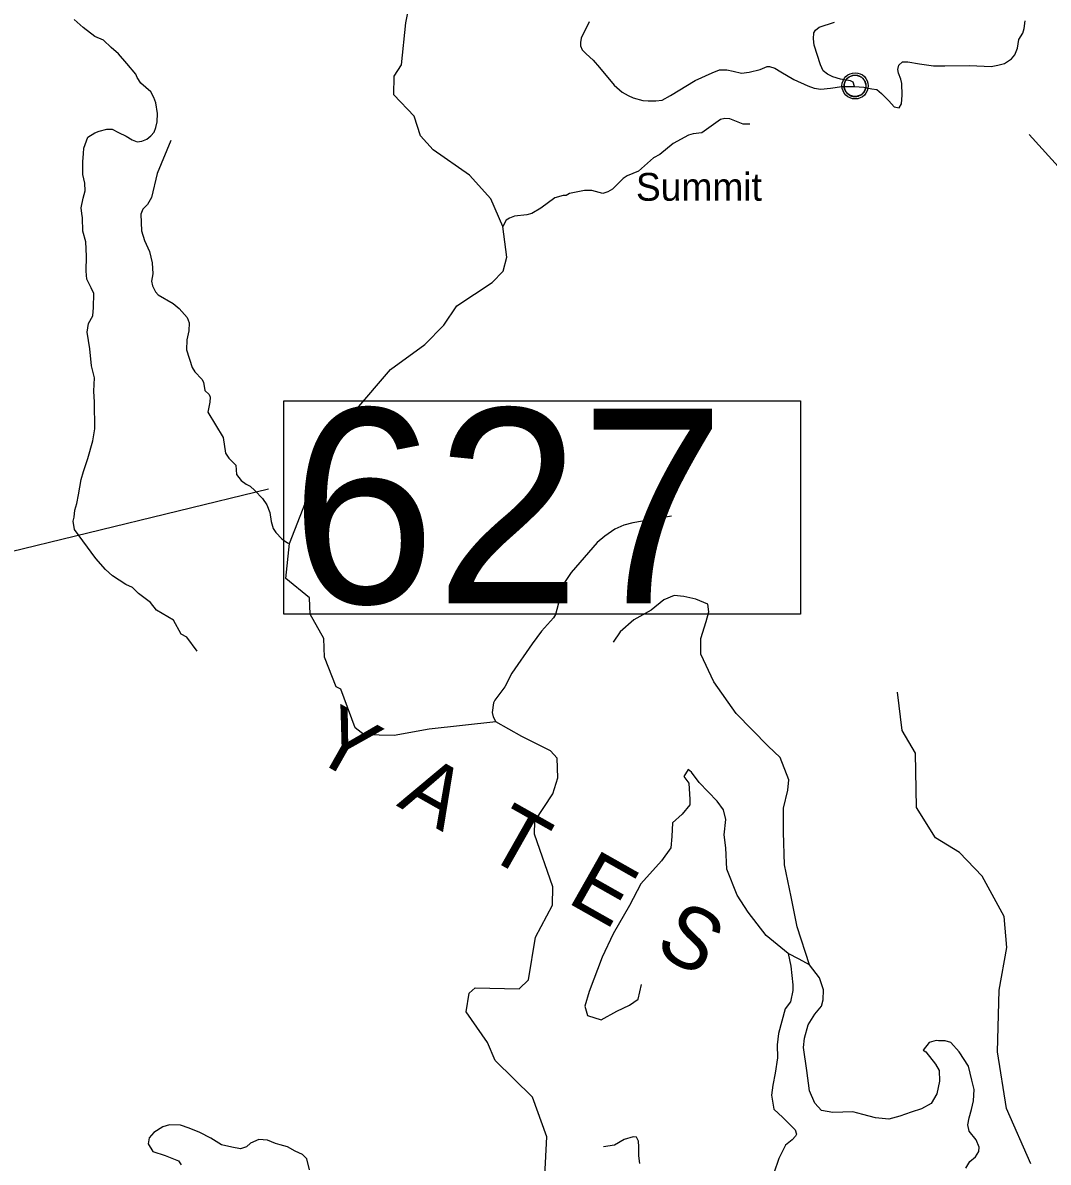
# Model space of a CAD drawing. Extents: x 1248224 to 1454986, y 825081 to 985870.
# Drawn here: x 1284414 to 1291790, y 906173 to 914371 of the extents above; entities that cross this region are included whole.
import ezdxf

# ---------------------------------------------------------------- set-up
doc = ezdxf.new("R2010")
doc.units = 0
for name, color, linetype in [('Exist Civil Demographics Community CELL', 7, 'Continuous'), ('Exist Civil Demographics Community Label', 7, 'Continuous'), ('Exist Geographical Mountain Summit Label', 7, 'Continuous'), ('Exist Hydrographic Misc Water Feature', 7, 'Continuous'), ('Exist Road Non-System Type 51', 7, 'Continuous'), ('Exist Road Secondary Structure Standard Bridge Number Label', 7, 'Continuous'), ('Exist Road Secondary Type 41 Attributed', 7, 'Continuous'), ('Exist Road Secondary Type 51 Attributed', 7, 'Continuous')]:
    doc.layers.add(name, color=color, linetype=linetype)

msp = doc.modelspace()

# ---------------------------------------------------------------- linework, layer by layer
at = {"layer": 'Exist Civil Demographics Community CELL'}
msp.add_lwpolyline([(1290323.2, 913930), (1290324.2, 913935.6), (1290326, 913942.2), (1290328.9, 913949.4), (1290331.9, 913955.1), (1290335.2, 913960.8), (1290338.9, 913965.9), (1290342.9, 913970.3), (1290347.5, 913974.9), (1290353, 913979.5), (1290358.5, 913983.2), (1290363.3, 913986), (1290368.4, 913988.5), (1290373.9, 913990.8), (1290379.5, 913992.6), (1290383.8, 913993.8), (1290388.7, 913994.5), (1290392.8, 913995.2), (1290399.2, 913995.5), (1290403.6, 913995.4), (1290409.3, 913995.1), (1290414.2, 913994.4), (1290419.1, 913993.4), (1290424.1, 913992), (1290429.2, 913990.1), (1290435.9, 913987.1), (1290442.2, 913983.6), (1290447.2, 913980.1), (1290452.4, 913976.1), (1290455.7, 913972.9), (1290459.8, 913968.6), (1290463.7, 913963.9), (1290466.8, 913959.3), (1290469.9, 913954.3), (1290472.3, 913949.1), (1290474.4, 913944.1), (1290475.9, 913939.1), (1290477.2, 913934.5), (1290478.3, 913928.4), (1290478.9, 913923.7), (1290479.2, 913917.7), (1290479, 913911.9), (1290478.4, 913906.3), (1290477.5, 913900.8), (1290475.9, 913894.6), (1290474, 913888.8), (1290471.7, 913883.7), (1290468.5, 913877.7), (1290465.2, 913872.4), (1290461.8, 913867.7), (1290457.6, 913862.9), (1290452.3, 913858), (1290447.3, 913853.9), (1290442.3, 913850.4), (1290437.9, 913847.9), (1290431.1, 913844.7), (1290424, 913842), (1290418, 913840.5), (1290411.4, 913839.2), (1290407, 913838.7), (1290402.5, 913838.5), (1290396.9, 913838.5), (1290392.6, 913838.9), (1290387, 913839.6), (1290381.1, 913840.9), (1290376.5, 913842.2), (1290371.3, 913844.1), (1290366.7, 913846.1), (1290362.8, 913848.3), (1290356, 913852.4), (1290350.4, 913856.7), (1290345.5, 913861.2), (1290341.1, 913866), (1290337.9, 913870), (1290334.9, 913874.2), (1290330.8, 913881.3), (1290329.1, 913884.8), (1290327.4, 913888.8), (1290324.8, 913897), (1290323.2, 913904.1), (1290322.6, 913909.2), (1290322.2, 913915.5), (1290322.2, 913920.2), (1290322.7, 913926.7)], close=True, dxfattribs=at)
for centre, radius in [((1290400.9, 913917.6), 94.3), ((1290400.6, 913917.8), 76.7)]:
    msp.add_circle(centre, radius, dxfattribs=at)
at = {"layer": 'Exist Hydrographic Misc Water Feature'}
for points in [[(1288094.1, 908534.6), (1288097.1, 908626.5), (1288227.1, 908824.2), (1288263.1, 908938.3), (1288258.1, 909079.5), (1288209.1, 909133.2), (1288003.1, 909235.7), (1287816.3, 909341.2), (1287337.1, 909288.4), (1287086.1, 909244.2), (1286869, 909248.5), (1286804, 909299.2), (1286702, 909576.9), (1286669, 909594), (1286583.1, 909805.8), (1286578.1, 909940.6), (1286482, 910116.4), (1286477.1, 910234.7), (1286305, 910372.7), (1286332.7, 910624.2), (1286523, 911116.9), (1286801, 911577.5), (1287059, 911877.7), (1287305, 912056.6), (1287442.1, 912195), (1287537, 912334.2), (1287791.1, 912503.1), (1287868.1, 912583.7), (1287896, 912684.9), (1287865.7, 912906.2), (1287781, 913104.1), (1287627, 913274.6), (1287365, 913457.1), (1287274.9, 913557.5), (1287229, 913699.5), (1287082, 913853.5), (1287086, 913988), (1287138, 914069.1), (1287170, 914370.4), (1287199, 914517.5)], [(1289643.1, 913641.2), (1289595.1, 913643.1), (1289500, 913681.1), (1289464, 913681.8), (1289431.7, 913676.7), (1289299.3, 913580), (1289235, 913573.2), (1289202.8, 913563.9), (1289093.2, 913502.9), (1288995.2, 913423.7), (1288950.6, 913400.7), (1288842.2, 913302.8), (1288761.4, 913270.7), (1288732.9, 913251.6), (1288654.8, 913173.6), (1288622.3, 913154.5), (1288586, 913143), (1288506.5, 913163.5), (1288454.4, 913164.5), (1288345.9, 913142.9), (1288321.4, 913127.7), (1288301.4, 913128.1), (1288241, 913111.3), (1288141.2, 913037.8), (1288076.2, 912999.7), (1288039.9, 912990.6), (1287951.5, 912980.9), (1287915.2, 912965.2), (1287890.8, 912950.1), (1287865.7, 912906.2)], [(1291954.1, 913233.9), (1291654.1, 913568.2)], [(1285479.2, 913525.3), (1285381.2, 913286), (1285339, 913114.5), (1285309.6, 913063.3), (1285276.9, 913030.3), (1285262, 912994.5), (1285267, 912874.5), (1285289.4, 912806.1), (1285325.4, 912724.9), (1285343.5, 912644.1), (1285349.5, 912564.3), (1285340.2, 912512), (1285347.5, 912479.8), (1285368.4, 912435.1), (1285387.8, 912415), (1285494.5, 912352.2), (1285537.5, 912315.2), (1285596, 912250), (1285611, 912213.6), (1285607.7, 912153.8), (1285594, 912090), (1285592.3, 912017.8), (1285631.2, 911892.2), (1285650.5, 911859.8), (1285701.3, 911807.1), (1285712.8, 911786.4), (1285723.2, 911726.3), (1285754.6, 911697.8), (1285762.1, 911677.1), (1285759.2, 911641.1), (1285745.5, 911569.9), (1285855.1, 911387.2), (1285872.3, 911274.4), (1285895.5, 911237.8), (1285946.2, 911188.4), (1285950.5, 911120.1), (1285985.6, 911079.2), (1286020.8, 911050.6), (1286048.6, 911037.8), (1286083.8, 911005.1), (1286138.4, 910947.4), (1286169.4, 910902.4), (1286190, 910848.6), (1286200.5, 910782), (1286215.2, 910733.2), (1286234.6, 910704.9), (1286277.5, 910658.1), (1286316.7, 910628.6), (1286332.7, 910624.2)], [(1289079.5, 910821.1), (1288802.2, 910774.1), (1288737.7, 910755.7), (1288672.9, 910727.4), (1288599.6, 910677.2), (1288544.4, 910630.8), (1288359.1, 910417), (1288311.3, 910344.1), (1288298.5, 910312.3), (1288245.5, 910113.1), (1288231, 910089.6), (1288144.6, 909993.7), (1288078.2, 909903), (1287930.9, 909692.7), (1287880.6, 909593.5), (1287808.2, 909497.3), (1287799.7, 909477.8), (1287789.9, 909409.9), (1287797.1, 909377.7), (1287816.3, 909341.2)], [(1291664.3, 906161.8), (1291490.2, 906559.3), (1291425.2, 906967.6), (1291436.3, 907410.5), (1291493.2, 907718), (1291474.2, 907941.6), (1291314.2, 908230.4), (1291151.1, 908401.1), (1290979.2, 908506.3), (1290843.2, 908725.8), (1290835.2, 909116.6), (1290739.2, 909279.4), (1290705.2, 909555.8)], [(1288165.2, 905982.4), (1288183.1, 906356.4), (1288081.1, 906640.7), (1287812.2, 906905.4), (1287757.1, 907034.6), (1287604.2, 907254.3), (1287624.1, 907388.5), (1287667.1, 907427), (1287984.1, 907420.7), (1288052.1, 907485), (1288101.1, 907792.5), (1288223.1, 908023.2), (1288227.1, 908154.5), (1288094.1, 908534.6)]]:
    msp.add_lwpolyline(points, dxfattribs=at)
at = {"layer": 'Exist Road Non-System Type 51'}
for points in [[(1285667, 909849.5), (1285592.6, 909951), (1285552.1, 909971.3), (1285498, 910072.8), (1285376.3, 910145), (1285331.2, 910199.1), (1285245.5, 910264.6), (1285202.7, 910307.4), (1285155.4, 910330), (1285058.4, 910393.1), (1285008.9, 910438.2), (1284939, 910517.2), (1284785.7, 910724.7), (1284774.9, 910784.7), (1284783.9, 910814), (1284788.4, 910863.7), (1284802, 910913.3), (1284813.2, 910974.2), (1284833.5, 911084.7), (1284849.3, 911143.4), (1284880.9, 911235.8), (1284916.9, 911364.4), (1284932.7, 911450.1), (1284930.3, 911642.7), (1284925.8, 911721.7), (1284930.3, 911816.4), (1284907.8, 911902.1), (1284896.5, 912026.2), (1284876.2, 912145.7), (1284887.5, 912208.9), (1284916.8, 912263), (1284921.3, 912323.9), (1284923.5, 912424.3), (1284905.5, 912464.9), (1284874, 912525.8), (1284869.4, 912584.5), (1284871.7, 912692.7), (1284867.2, 912796.5), (1284844.6, 912873.2), (1284842.4, 912968.8), (1284837.9, 913000.3), (1284833.4, 913040.9), (1284846.9, 913108.6), (1284862.7, 913162.7), (1284860.4, 913216.9), (1284844.7, 913280), (1284844.7, 913370.3), (1284849.2, 913431.2), (1284853.7, 913469.5), (1284880.7, 913548.5), (1284932.6, 913580), (1284964.1, 913591.3), (1285018.2, 913607.1), (1285056.5, 913607.1), (1285101.6, 913582.3), (1285158, 913555.2), (1285200.8, 913528.2), (1285236.8, 913514.6), (1285270.7, 913519.1), (1285306.7, 913534.9), (1285333.8, 913557.5), (1285358.6, 913584.5), (1285369.8, 913618.4), (1285381.1, 913659), (1285383.4, 913719.9), (1285369.8, 913796.6), (1285356.3, 913832.7), (1285333.8, 913875.5), (1285263.7, 913937.5), (1285236.6, 913978.1), (1285227.6, 914002.9), (1285162.2, 914079.6), (1285101.4, 914147.2), (1285049.5, 914192.4), (1284993.2, 914246.5), (1284932.3, 914273.6), (1284848.9, 914336.7), (1284783.6, 914395.4)], [(1290073.5, 907593.9), (1289985.1, 907865.7), (1289941.8, 908082.4), (1289892.3, 908311.6), (1289886.1, 908546.9), (1289886.1, 908720.3), (1289917, 908850.3), (1289923.2, 908924.6), (1289861.3, 909085.6), (1289774.7, 909166.1), (1289545.8, 909401.4), (1289384.9, 909630.6), (1289292.1, 909828.7), (1289292.1, 909940.2), (1289329.2, 910064), (1289347.8, 910132.1), (1289341.6, 910187.9), (1289255, 910225), (1289168.3, 910243.6), (1289100.3, 910249.8), (1289026, 910218.8), (1288933.2, 910144.5), (1288809.4, 910076.4), (1288710.4, 909989.7), (1288660.9, 909915.4)], [(1289919.3, 907675.8), (1289762.3, 907803.8), (1289632.4, 907971), (1289552, 908094.8), (1289477.7, 908280.6), (1289471.5, 908435.4), (1289459.1, 908528.3), (1289471.5, 908639.8), (1289453, 908707.9), (1289409.6, 908769.8), (1289279.7, 908906), (1289224, 908980.3), (1289199.3, 908998.9), (1289168.3, 908949.4), (1289205.5, 908899.8), (1289211.6, 908782.2), (1289211.6, 908745), (1289156, 908676.9), (1289087.9, 908615), (1289081.7, 908515.9), (1289075.5, 908435.4), (1289007.5, 908342.5), (1288858.9, 908175.3), (1288778.5, 908020.5), (1288660.9, 907816.2), (1288580.5, 907649), (1288487.7, 907401.3), (1288456.8, 907296), (1288475.3, 907227.9), (1288574.3, 907196.9), (1288685.7, 907258.8), (1288778.5, 907302.2), (1288840.4, 907345.5), (1288865.1, 907450.8)], [(1289919.3, 907675.8), (1289938.2, 907584.5), (1289954, 907449.1), (1289954, 907408.2), (1289935.1, 907326.3), (1289897.3, 907275.9), (1289850.1, 907099.6), (1289840.7, 907017.7), (1289843.8, 906923.3), (1289824.9, 906813.1), (1289809.2, 906728), (1289799.8, 906655.6), (1289815.5, 906554.9), (1289881.6, 906495), (1289969.7, 906406.9), (1289979.1, 906375.4), (1289972.8, 906359.6), (1289947.7, 906334.4), (1289900.5, 906296.7), (1289853.3, 906199), (1289815.5, 906095.1)], [(1290073.5, 907593.9), (1289998, 907634.9), (1289919.3, 907675.8)], [(1290111.3, 906598.9), (1290073.5, 906687.1), (1290054.7, 906831.9), (1290029.5, 906998.8), (1290035.8, 907065), (1290064.1, 907162.6), (1290111.3, 907238.1), (1290158.5, 907294.8), (1290171.1, 907342), (1290174.2, 907414.5), (1290145.9, 907499.5), (1290073.5, 907593.9)], [(1291196.9, 906129.8), (1291225.2, 906177), (1291266.2, 906211.6), (1291291.3, 906249.4), (1291294.5, 906280.9), (1291272.4, 906334.4), (1291222.1, 906397.4), (1291212.7, 906441.5), (1291222.1, 906491.9), (1291237.8, 906551.7), (1291253.6, 906614.7), (1291256.7, 906696.5), (1291241, 906762.7), (1291215.8, 906863.4), (1291149.7, 906967.3), (1291089.9, 907033.5), (1291049, 907046.1), (1291001.8, 907046.1), (1290982.9, 907049.2), (1290932.6, 907033.5), (1290891.7, 906979.9), (1290910.6, 906967.3), (1290979.8, 906879.2), (1291005, 906831.9), (1291008.1, 906756.4), (1290989.2, 906665.1), (1290948.3, 906595.8), (1290879.1, 906558), (1290803.6, 906532.8), (1290721.8, 906504.5), (1290643.1, 906482.4), (1290548.7, 906491.9), (1290457.4, 906517.1), (1290385.1, 906536), (1290312.7, 906532.8), (1290240.3, 906529.7), (1290158.5, 906545.4), (1290111.3, 906598.9)], [(1286477.1, 906119.1), (1286456.5, 906196.6), (1286425.5, 906229.4), (1286373.9, 906252.7), (1286317.1, 906283.7), (1286265.4, 906299.2), (1286231.8, 906307), (1286175, 906332.8), (1286110.5, 906335.4), (1286051.1, 906309.5), (1286022.7, 906283.7), (1285978.7, 906268.2), (1285916.8, 906281.1), (1285841.9, 906299.2), (1285767, 906345.7), (1285686.9, 906387.1), (1285609.4, 906418.1), (1285547.5, 906438.8), (1285470, 906441.3), (1285420.9, 906428.4), (1285356.4, 906387.1), (1285322.8, 906348.3), (1285315, 906304.4), (1285348.6, 906250.1), (1285439, 906221.7), (1285534.6, 906182.9), (1285552.6, 906154.5)], [(1288852.6, 906164.4), (1288846.3, 906217.9), (1288846.3, 906284.1), (1288843.2, 906325), (1288827.4, 906353.3), (1288805.4, 906356.5), (1288739.3, 906337.6), (1288670.1, 906296.7), (1288591.4, 906284.1)]]:
    msp.add_lwpolyline(points, dxfattribs=at)
at = {"layer": 'Exist Road Secondary Structure Standard Bridge Number Label'}
msp.add_line((1282515.4, 910124.1), (1286182, 911018.3), dxfattribs=at)
msp.add_lwpolyline([(1286291.5, 911652.4), (1290007.4, 911652.4), (1290007.4, 910116), (1286291.5, 910116)], close=True, dxfattribs=at)
at = {"layer": 'Exist Road Secondary Type 41 Attributed'}
msp.add_lwpolyline([(1290397.2, 913912.9), (1290385.8, 913944), (1290366.9, 913952.6), (1290294.9, 913964.6), (1290240.1, 913983.5), (1290202.3, 914000.6), (1290171.5, 914024.6), (1290150.9, 914069.9), (1290106.3, 914210.6), (1290101.2, 914256.9), (1290104.6, 914298.1), (1290116.6, 914318.7), (1290142.3, 914339.3), (1290253.7, 914375.3)], dxfattribs=at)
at = {"layer": 'Exist Road Secondary Type 51 Attributed'}
for points in [[(1288488.3, 914378.7), (1288429.4, 914260.9), (1288426.6, 914228.5), (1288425.2, 914204.7), (1288436.4, 914178), (1288467.2, 914148.6), (1288516.3, 914102.3), (1288562.5, 914049), (1288667.6, 913922.8), (1288726, 913872.7), (1288769.4, 913848.8), (1288804.5, 913832), (1288873.1, 913812.4), (1288912.4, 913809.6), (1288968.4, 913809.6), (1289013.2, 913815.2), (1289073.5, 913847.4), (1289251.5, 913955.4), (1289372.5, 914012.4), (1289425.8, 914032), (1289479, 914032), (1289523.9, 914023.6), (1289582.7, 914008.2), (1289638.8, 914015.2), (1289718.6, 914036.2), (1289767.7, 914055.8), (1289785.9, 914057.2), (1289823.7, 914046), (1289865.8, 914018), (1289959.6, 913963.3), (1290060.5, 913918.4), (1290107.4, 913901.8), (1290153.6, 913893.4), (1290225.1, 913901.8), (1290306.4, 913913), (1290397.2, 913912.9)], [(1290397.2, 913912.9), (1290462.7, 913908.5), (1290520.2, 913895.9), (1290558, 913891.7), (1290591.7, 913863.7), (1290643.5, 913809), (1290682.7, 913766.9), (1290717.8, 913759.9), (1290734.6, 913789.3), (1290738.8, 913851), (1290737.4, 913933.8), (1290730.4, 913964.6), (1290712.2, 914009.5), (1290708, 914036.2), (1290715, 914067), (1290741.6, 914089.4), (1290780.8, 914090.8), (1290864.9, 914075.4), (1290965.8, 914061.4), (1291047.1, 914061.4), (1291226.4, 914064.2), (1291379.7, 914055.7), (1291427.4, 914065.6), (1291476.4, 914079.6), (1291525.5, 914113.2), (1291550.7, 914141.3), (1291568.9, 914189), (1291579.8, 914251.1), (1291606.5, 914295.9), (1291617.7, 914331), (1291623.3, 914384.3)]]:
    msp.add_lwpolyline(points, dxfattribs=at)

# ---------------------------------------------------------------- texts
at = {"layer": 'Exist Civil Demographics Community Label'}
msp.add_text('Summit', height=200, dxfattribs=at).set_placement((1288824.2, 913091))
at = {"layer": 'Exist Geographical Mountain Summit Label'}
msp.add_text('Y  A  T  E  S', height=440, rotation=330.47421, dxfattribs=at).set_placement((1286470, 909094.9))
at = {"layer": 'Exist Road Secondary Structure Standard Bridge Number Label'}
msp.add_text('627', height=1400, dxfattribs=at).set_placement((1286341.7, 910195.1))

doc.saveas('drawing.dxf')
